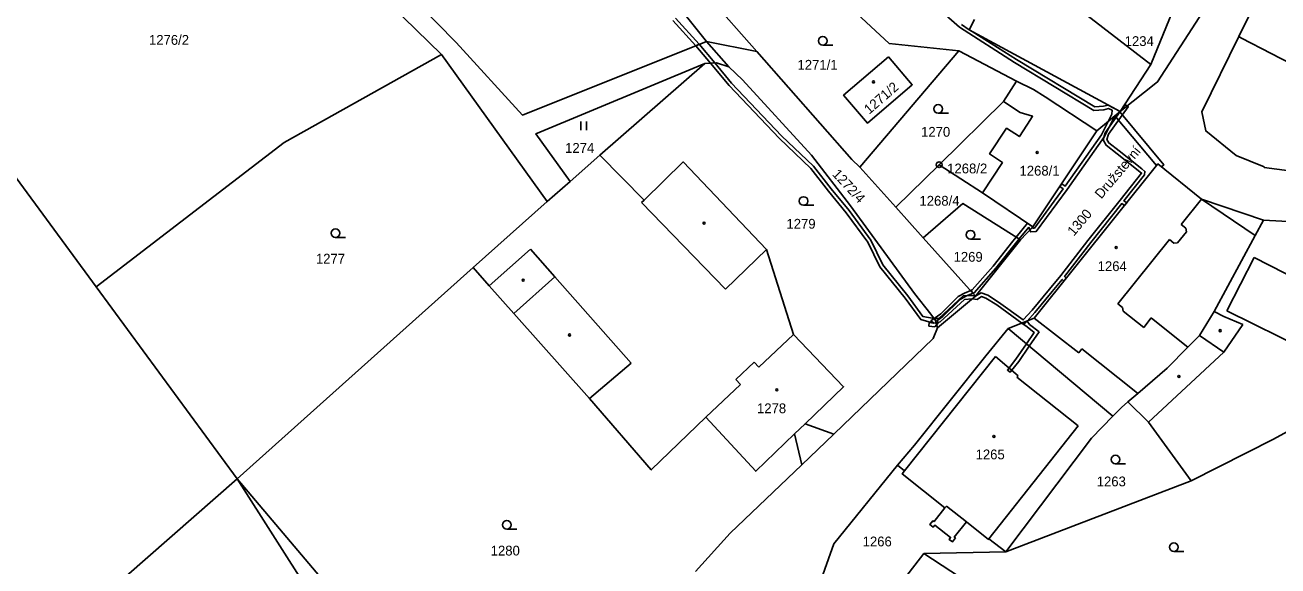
# Model space of a CAD drawing. Extents: x -562167 to -556918, y -1077891 to -1070763.
# Drawn here: x -559528.9 to -559311.5, y -1075187.1 to -1075093.3 of the extents above; entities that cross this region are included whole.
import ezdxf

# ---------------------------------------------------------------- set-up
doc = ezdxf.new("R2010")
doc.units = 0
for name, color, linetype in [('Hranice parcel', 7, 'Continuous'), ('Parcelní čísla', 7, 'Continuous'), ('Pop  PČ popisy', 7, 'Continuous'), ('Vnitřní kresba', 7, 'Continuous'), ('Věcná břemena k části', 7, 'Continuous'), ('Značky bodu BP', 7, 'Continuous'), ('Značky budov', 7, 'Continuous'), ('Značky kultur', 7, 'Continuous')]:
    doc.layers.add(name, color=color, linetype=linetype)

msp = doc.modelspace()

# ---------------------------------------------------------------- linework, layer by layer
at = {"layer": 'Hranice parcel'}
for p, q in [((-559416.56, -1075081.36), (-559401.96, -1075097.93)), ((-559333.59, -1075100.16), (-559327.34, -1075084.92)), ((-559314.95, -1075088.46), (-559318.33, -1075095.32)), ((-559406.81, -1075100.54), (-559410.68, -1075096.15)), ((-559410.68, -1075096.15), (-559401.96, -1075097.93)), ((-559366.93, -1075097.82), (-559384.11, -1075117.96)), ((-559356.91, -1075103.05), (-559366.93, -1075097.82)), ((-559546.08, -1075098.64), (-559516.6, -1075138.7)), ((-559456.68, -1075098.45), (-559438.33, -1075123.9)), ((-559429.21, -1075115.89), (-559411, -1075100)), ((-559338.92, -1075108.34), (-559333.59, -1075100.16)), ((-559359.15, -1075106.57), (-559356.91, -1075103.05)), ((-559370.32, -1075117.53), (-559359.15, -1075106.57)), ((-559338.92, -1075108.34), (-559342.98, -1075111.69)), ((-559342.98, -1075111.69), (-559354.05, -1075128.33)), ((-559434.33, -1075120.42), (-559429.21, -1075115.89)), ((-559377.84, -1075124.92), (-559370.32, -1075117.53)), ((-559370.32, -1075117.53), (-559362.79, -1075122.44)), ((-559384.11, -1075117.96), (-559377.84, -1075124.92)), ((-559438.33, -1075123.9), (-559434.33, -1075120.42)), ((-559451.17, -1075135.38), (-559438.33, -1075123.9)), ((-559362.79, -1075122.44), (-559354.05, -1075128.33)), ((-559373.09, -1075130.19), (-559377.84, -1075124.92)), ((-559354.05, -1075128.33), (-559356.22, -1075130.55)), ((-559301.89, -1075127.84), (-559314.05, -1075127.17)), ((-559373.09, -1075130.19), (-559364, -1075140.3)), ((-559364, -1075140.3), (-559356.22, -1075130.55)), ((-559492.12, -1075171.97), (-559451.17, -1075135.38)), ((-559516.6, -1075138.7), (-559492.12, -1075171.97)), ((-559364, -1075140.3), (-559370.62, -1075145.82)), ((-559358.32, -1075145.96), (-559340.21, -1075161.15)), ((-559394.13, -1075169.57), (-559388.61, -1075164.23)), ((-559473.02, -1075201.97), (-559492.12, -1075171.97)), ((-559358.76, -1075184.65), (-559326.58, -1075172.35)), ((-559381.97, -1075196.57), (-559372.98, -1075184.94)), ((-559372.98, -1075184.94), (-559358.76, -1075184.65)), ((-559372.98, -1075184.94), (-559330.62, -1075212.51))]:
    msp.add_line(p, q, dxfattribs=at)
for points in [[(-559338.92, -1075108.34), (-559332.43, -1075103.19), (-559321.18, -1075085.71), (-559299.7, -1075045.59), (-559298.37, -1075040.42), (-559298.68, -1075038.13)], [(-559410.68, -1075096.15), (-559442.63, -1075108.93), (-559454.11, -1075096.34), (-559477.85, -1075072.19), (-559493.02, -1075051.74), (-559493.74, -1075050.33)], [(-559497.34, -1075051.75), (-559496.92, -1075052.62), (-559480.8, -1075074.89), (-559456.68, -1075098.45)], [(-559410.68, -1075096.15), (-559419.69, -1075084.83), (-559427.1, -1075065.33)], [(-559366.93, -1075097.82), (-559378.97, -1075096.52), (-559394.15, -1075082.44), (-559401.85, -1075082.65)], [(-559333.59, -1075100.16), (-559344.7, -1075091.59), (-559346.67, -1075088.08)], [(-559364.19, -1075092.37), (-559365.09, -1075094.15), (-559338.92, -1075108.34)], [(-559318.33, -1075095.32), (-559324.75, -1075108.36), (-559324.07, -1075111.67), (-559318.77, -1075115.93), (-559313.93, -1075117.91), (-559313.92, -1075118), (-559302.07, -1075119.61), (-559293.3, -1075116.7), (-559287, -1075111.52)], [(-559318.33, -1075095.32), (-559317.84, -1075095.57), (-559287, -1075111.52)], [(-559401.96, -1075097.93), (-559385.47, -1075116.65), (-559384.11, -1075117.96)], [(-559516.6, -1075138.7), (-559483.95, -1075113.71), (-559456.68, -1075098.45)], [(-559411, -1075100), (-559440.29, -1075112.17), (-559434.33, -1075120.42)], [(-559411, -1075100), (-559408.97, -1075099.86), (-559406.81, -1075100.54)], [(-559379.12, -1075098.81), (-559374.98, -1075103.67), (-559382.78, -1075110.33), (-559386.92, -1075105.49), (-559379.12, -1075098.81)], [(-559370.62, -1075145.82), (-559370.96, -1075144.53), (-559371.77, -1075143.42), (-559374.61, -1075139.89), (-559385.69, -1075124.69), (-559392.45, -1075115.89), (-559404.43, -1075102.83), (-559406.81, -1075100.54)], [(-559342.98, -1075111.69), (-559351.91, -1075105.78), (-559353.93, -1075104.49), (-559356.91, -1075103.05)], [(-559362.79, -1075122.44), (-559359.35, -1075117.18), (-559361.58, -1075115.66), (-559358.61, -1075111.21), (-559356.4, -1075112.65), (-559354.48, -1075109.72), (-559354.1, -1075109.14), (-559356.27, -1075108.51), (-559359.15, -1075106.57)], [(-559388.61, -1075164.23), (-559393.59, -1075162.45), (-559386.92, -1075156.04), (-559395.61, -1075146.95), (-559400.26, -1075132.22), (-559414.73, -1075117.04), (-559421.53, -1075123.66), (-559429.21, -1075115.89)], [(-559314.05, -1075127.17), (-559324.8, -1075123.52), (-559332.36, -1075117.39), (-559353.84, -1075144.14), (-559358.32, -1075145.96)], [(-559356.22, -1075130.55), (-559366.19, -1075124.28), (-559373.09, -1075130.19)], [(-559314.05, -1075127.17), (-559315.48, -1075129.82), (-559322.59, -1075142.97), (-559325.15, -1075147.16), (-559327.15, -1075149.17), (-559330.78, -1075152.82), (-559335.87, -1075157.18), (-559337.56, -1075158.63)], [(-559451.17, -1075135.38), (-559448.38, -1075138.52), (-559444.14, -1075143.31), (-559430.98, -1075158.07), (-559420.29, -1075170.45), (-559410.79, -1075161.33), (-559402.15, -1075170.67), (-559395.41, -1075164.19), (-559394.13, -1075169.57)], [(-559388.61, -1075164.23), (-559371.34, -1075147.68), (-559370.62, -1075145.82)], [(-559358.32, -1075145.96), (-559362.24, -1075150.66), (-559374.63, -1075166.17), (-559377.55, -1075169.63)], [(-559337.56, -1075158.63), (-559338.66, -1075159.64), (-559340.21, -1075161.15)], [(-559337.56, -1075158.63), (-559334, -1075162.16), (-559326.58, -1075172.35)], [(-559340.21, -1075161.15), (-559343.91, -1075164.96), (-559358.76, -1075184.65)], [(-559326.58, -1075172.35), (-559312.31, -1075165.11), (-559305.02, -1075161.15)], [(-559412.62, -1075188.08), (-559406.58, -1075181.44), (-559394.13, -1075169.57)], [(-559377.55, -1075169.63), (-559388.58, -1075183.29), (-559391.07, -1075190.24)], [(-559377.55, -1075169.63), (-559376.32, -1075170.62), (-559376.72, -1075171.13), (-559369.31, -1075177.03), (-559371.19, -1075179.41), (-559371.4, -1075179.25), (-559371.94, -1075179.94), (-559371.38, -1075180.4), (-559371.1, -1075180.03), (-559368.34, -1075182.16), (-559368.61, -1075182.51), (-559368.03, -1075182.94), (-559367.5, -1075182.25), (-559367.7, -1075182.1), (-559365.6, -1075179.45), (-559361.76, -1075182.5), (-559361.69, -1075182.41), (-559358.76, -1075184.65)], [(-559492.12, -1075171.97), (-559515.17, -1075192.16), (-559494.19, -1075218.39)], [(-559492.12, -1075171.97), (-559445.84, -1075226.59), (-559445.27, -1075225.95)]]:
    msp.add_lwpolyline(points, dxfattribs=at)
at = {"layer": 'Vnitřní kresba'}
for p, q in [((-559421.96, -1075124.08), (-559421.53, -1075123.66)), ((-559421.96, -1075124.08), (-559407.42, -1075139.14)), ((-559328.32, -1075127.92), (-559324.8, -1075123.52)), ((-559324.8, -1075123.52), (-559315.48, -1075129.82)), ((-559328.32, -1075127.92), (-559327.52, -1075128.56)), ((-559327.52, -1075128.56), (-559327.42, -1075129.19)), ((-559339.32, -1075141.67), (-559330.38, -1075130.49)), ((-559330.38, -1075130.49), (-559329.58, -1075131.13)), ((-559328.94, -1075131.09), (-559327.42, -1075129.19)), ((-559448.38, -1075138.52), (-559441.23, -1075132.19)), ((-559441.23, -1075132.19), (-559436.99, -1075136.98)), ((-559407.42, -1075139.14), (-559400.26, -1075132.22)), ((-559329.58, -1075131.13), (-559328.94, -1075131.09)), ((-559320.38, -1075142.88), (-559315.67, -1075133.64)), ((-559315.67, -1075133.64), (-559307.65, -1075137.72)), ((-559444.14, -1075143.31), (-559436.99, -1075136.98)), ((-559436.99, -1075136.98), (-559423.78, -1075151.92)), ((-559339.32, -1075141.67), (-559338.52, -1075142.31)), ((-559338.52, -1075142.31), (-559338.42, -1075142.94)), ((-559338.42, -1075142.94), (-559334.83, -1075145.74)), ((-559322.59, -1075142.97), (-559320.91, -1075143.86)), ((-559320.91, -1075143.86), (-559317.63, -1075145.24)), ((-559320.38, -1075142.88), (-559304.11, -1075150.92)), ((-559353.84, -1075144.14), (-559346.11, -1075150.16)), ((-559334.83, -1075145.74), (-559333.51, -1075144.09)), ((-559333.51, -1075144.09), (-559327.38, -1075148.99)), ((-559320.95, -1075150.06), (-559317.63, -1075145.24)), ((-559401.61, -1075152.63), (-559395.61, -1075146.95)), ((-559325.15, -1075147.16), (-559320.95, -1075150.06)), ((-559346.11, -1075150.16), (-559345.54, -1075149.45)), ((-559345.54, -1075149.45), (-559336.19, -1075156.92)), ((-559334, -1075162.16), (-559320.95, -1075150.06)), ((-559327.38, -1075148.99), (-559327.15, -1075149.17)), ((-559430.98, -1075158.07), (-559423.78, -1075151.92)), ((-559405.6, -1075154.79), (-559402.42, -1075151.77)), ((-559402.42, -1075151.77), (-559401.61, -1075152.63)), ((-559376.32, -1075170.62), (-559360.55, -1075150.78)), ((-559360.55, -1075150.78), (-559356.61, -1075154.12)), ((-559356.61, -1075154.12), (-559356.84, -1075154.39)), ((-559356.84, -1075154.39), (-559346.18, -1075162.8)), ((-559410.79, -1075161.33), (-559404.79, -1075155.64)), ((-559405.6, -1075154.79), (-559404.79, -1075155.64)), ((-559336.19, -1075156.92), (-559335.87, -1075157.18)), ((-559395.41, -1075164.19), (-559393.59, -1075162.45)), ((-559346.18, -1075162.8), (-559361.69, -1075182.41)), ((-559369.31, -1075177.03), (-559369.05, -1075176.71)), ((-559369.05, -1075176.71), (-559365.6, -1075179.45))]:
    msp.add_line(p, q, dxfattribs=at)
at = {"layer": 'Věcná břemena k části'}
for points in [[(-559370.58, -1075090.38), (-559366.81, -1075093.72), (-559357.23, -1075099.8), (-559343.46, -1075108.14), (-559341.72, -1075108), (-559340.93, -1075107.8), (-559340.33, -1075108.11), (-559340.35, -1075108.78), (-559340.99, -1075110.05), (-559339.83, -1075109.09), (-559338.98, -1075108.39), (-559338.92, -1075108.34), (-559341.02, -1075107.2), (-559341.82, -1075107.4), (-559343.32, -1075107.52), (-559356.93, -1075099.28), (-559364.6, -1075094.42), (-559365.09, -1075094.15), (-559366.47, -1075093.23)], [(-559416.56, -1075092.51), (-559412.55, -1075096.9), (-559411.95, -1075096.66), (-559416.1, -1075092.13)]]:
    msp.add_lwpolyline(points, dxfattribs=at)
for points in [[(-559411.95, -1075096.66), (-559412.55, -1075096.9), (-559410.01, -1075099.93), (-559409.27, -1075099.88)], [(-559398.11, -1075112.96), (-559392.59, -1075118.19), (-559389.5, -1075122.11), (-559386.43, -1075125.86), (-559382.71, -1075130.94), (-559380.59, -1075135.24), (-559376.22, -1075140.65), (-559373.53, -1075144.38), (-559371.33, -1075145), (-559370.85, -1075144.94), (-559370.96, -1075144.53), (-559371.19, -1075144.21), (-559373.17, -1075143.84), (-559375.74, -1075140.29), (-559380.09, -1075134.92), (-559382.19, -1075130.62), (-559385.95, -1075125.5), (-559389.04, -1075121.73), (-559392.15, -1075117.79), (-559397.69, -1075112.54), (-559406.33, -1075103.41), (-559409.27, -1075099.88), (-559410.01, -1075099.93), (-559406.77, -1075103.81)], [(-559370.4, -1075144.22), (-559371.19, -1075144.21), (-559370.96, -1075144.53), (-559370.85, -1075144.94), (-559370.16, -1075144.8), (-559365.92, -1075140.91), (-559364.61, -1075140.81), (-559363.72, -1075140.88), (-559362.97, -1075140.4), (-559362.21, -1075140.65), (-559360.34, -1075141.84), (-559355.98, -1075145.01), (-559355.07, -1075144.64), (-559353.71, -1075143.18), (-559350.72, -1075139.5), (-559348.95, -1075137.41), (-559348.67, -1075137.7), (-559348.29, -1075137.23), (-559348.57, -1075136.94), (-559344.03, -1075131.05), (-559338.63, -1075124.28), (-559338.16, -1075124.61), (-559337.78, -1075124.14), (-559338.27, -1075123.81), (-559334.69, -1075119.3), (-559334.61, -1075118.7), (-559335.13, -1075118.24), (-559339.06, -1075115.15), (-559340.88, -1075113.77), (-559341.2, -1075113.16), (-559340.95, -1075112.27), (-559337.52, -1075107.48), (-559337.68, -1075107.36), (-559338.02, -1075107.09), (-559338.92, -1075108.34), (-559341.49, -1075112.01), (-559341.84, -1075113.22), (-559341.34, -1075114.17), (-559339.42, -1075115.63), (-559335.2, -1075118.98), (-559338.94, -1075123.71), (-559344.51, -1075130.69), (-559349.2, -1075136.77), (-559351.18, -1075139.12), (-559354.17, -1075142.78), (-559355.72, -1075144.45), (-559360, -1075141.34), (-559361.87, -1075140.15), (-559363.05, -1075139.74), (-559364, -1075140.3), (-559364.68, -1075140.21), (-559366.13, -1075140.29)], [(-559339.83, -1075109.09), (-559340.99, -1075110.05), (-559342.15, -1075112.35), (-559348.43, -1075121.24), (-559349.06, -1075120.83), (-559349.39, -1075121.33), (-559348.79, -1075121.73), (-559353.79, -1075128.53), (-559354.06, -1075128.55), (-559354.12, -1075128.4), (-559354.58, -1075128.87), (-559354.44, -1075129.19), (-559353.47, -1075129.11), (-559348.13, -1075121.85), (-559341.63, -1075112.65)], [(-559331.73, -1075117.9), (-559331.34, -1075117.58), (-559338.98, -1075108.39), (-559339.83, -1075109.09), (-559332.58, -1075117.66), (-559332.36, -1075117.39)], [(-559354.79, -1075128.36), (-559354.58, -1075128.87), (-559354.12, -1075128.4), (-559354.19, -1075128.23), (-559355.01, -1075127.68), (-559356.97, -1075130.08), (-559356.45, -1075130.4)], [(-559360.97, -1075135.12), (-559364.61, -1075139.25), (-559364.85, -1075139.35), (-559364.43, -1075139.82), (-559364.25, -1075139.75), (-559360.51, -1075135.5), (-559357.1, -1075131.2), (-559356.45, -1075130.4), (-559356.97, -1075130.08), (-559357.56, -1075130.8)], [(-559370.04, -1075143.41), (-559371.19, -1075144.21), (-559370.96, -1075144.53), (-559370.76, -1075145.27), (-559370.42, -1075144.89), (-559370.75, -1075144.63), (-559369.66, -1075143.87), (-559366.65, -1075140.89), (-559365.68, -1075140.34), (-559364.43, -1075139.82), (-559364.85, -1075139.35), (-559365.94, -1075139.8), (-559367.01, -1075140.41)], [(-559371.1, -1075145.64), (-559370.76, -1075145.27), (-559370.96, -1075144.53), (-559371.19, -1075144.21), (-559371.76, -1075144.61), (-559371.3, -1075144.97), (-559371.33, -1075145), (-559372.04, -1075144.92), (-559372.11, -1075145.51)], [(-559355.07, -1075144.64), (-559355.98, -1075145.01), (-559355.52, -1075145.12)], [(-559352.99, -1075146.52), (-559354.63, -1075145.23), (-559355.07, -1075144.64), (-559355.98, -1075145.01), (-559355.03, -1075145.67), (-559353.81, -1075146.64), (-559355.16, -1075148.61), (-559354.7, -1075149)], [(-559354.7, -1075149), (-559355.16, -1075148.61), (-559356.99, -1075151.27), (-559358.47, -1075153.13), (-559358, -1075153.5), (-559356.51, -1075151.63)]]:
    msp.add_lwpolyline(points, close=True, dxfattribs=at)
at = {"layer": 'Značky bodu BP'}
for radius in [0.5, 0.0303]:
    msp.add_circle((-559370.32, -1075117.53), radius, dxfattribs=at)
at = {"layer": 'Značky budov'}
for centre in [(-559381.72, -1075103.19), (-559353.31, -1075115.4), (-559411.12, -1075127.66), (-559339.6, -1075131.91), (-559442.5, -1075137.57), (-559434.45, -1075147.06), (-559321.56, -1075146.31), (-559328.71, -1075154.24), (-559398.51, -1075156.55), (-559360.81, -1075164.64)]:
    msp.add_circle(centre, 0.175, dxfattribs=at)
at = {"layer": 'Značky kultur'}
for p, q in [((-559390.53, -1075096.8), (-559388.78, -1075096.8)), ((-559370.48, -1075108.62), (-559368.73, -1075108.62)), ((-559432.52, -1075111.56), (-559432.52, -1075110.06)), ((-559431.52, -1075111.56), (-559431.52, -1075110.06)), ((-559393.84, -1075124.58), (-559392.09, -1075124.58)), ((-559475.08, -1075130.16), (-559473.33, -1075130.16)), ((-559364.88, -1075130.42), (-559363.13, -1075130.42)), ((-559339.74, -1075169.41), (-559337.99, -1075169.41)), ((-559445.35, -1075180.72), (-559443.6, -1075180.72)), ((-559329.59, -1075184.6), (-559327.84, -1075184.6))]:
    msp.add_line(p, q, dxfattribs=at)
for centre in [(-559390.53, -1075096.05), (-559370.48, -1075107.87), (-559393.84, -1075123.83), (-559475.08, -1075129.41), (-559364.88, -1075129.67), (-559339.74, -1075168.66), (-559445.35, -1075179.97), (-559329.59, -1075183.85)]:
    msp.add_circle(centre, 0.75, dxfattribs=at)

# ---------------------------------------------------------------- texts
at = {"layer": 'Parcelní čísla'}
for s, p in [('1276/2', (-559507.44, -1075096.75)), ('1234', (-559338.13, -1075096.96)), ('1271/1', (-559394.9, -1075101.07)), ('1270', (-559373.46, -1075112.69)), ('1274', (-559435.23, -1075115.48)), ('1268/2', (-559368.93, -1075119.04)), ('1268/1', (-559356.38, -1075119.43)), ('1268/4', (-559373.74, -1075124.64)), ('1279', (-559396.82, -1075128.63)), ('1277', (-559478.47, -1075134.68)), ('1269', (-559367.82, -1075134.36)), ('1264', (-559342.82, -1075135.98)), ('1278', (-559401.93, -1075160.62)), ('1265', (-559364, -1075168.62)), ('1263', (-559342.98, -1075173.3)), ('1266', (-559383.6, -1075183.71)), ('1280', (-559448.14, -1075185.29))]:
    msp.add_text(s, height=1.7, dxfattribs=at).set_placement(p)
for s, rotation, p in [('1271/2', 41, (-559382.45, -1075108.88)), ('1272/4', 313, (-559388.99, -1075119.27)), ('1300', 50, (-559346.94, -1075130.01))]:
    msp.add_text(s, height=1.7, rotation=rotation, dxfattribs=at).set_placement(p)
at = {"layer": 'Pop  PČ popisy'}
msp.add_text('Družstevní', height=1.7, rotation=50, dxfattribs=at).set_placement((-559342.18, -1075123.57))

doc.saveas('drawing.dxf')
